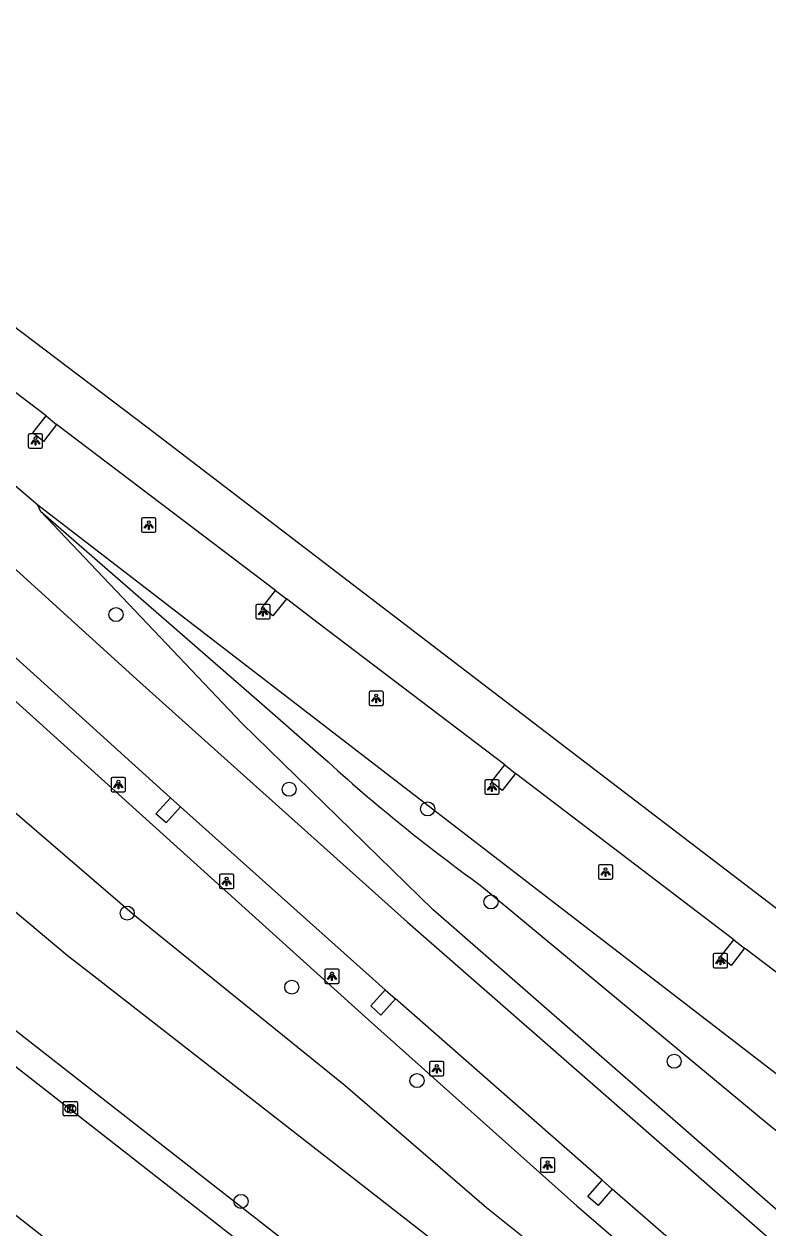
# Model space of a CAD drawing. Extents: x 157466 to 158888, y 383063 to 384677.
# Drawn here: x 158686.2 to 158738, y 383917.9 to 384001.6 of the extents above; entities that cross this region are included whole.
import ezdxf

# ---------------------------------------------------------------- set-up
doc = ezdxf.new("R2010")
doc.units = 0
for name, color, linetype in [('IMGEO_Berm_groen', 7, 'Continuous'), ('IMGEO_Boom', 7, 'Continuous'), ('IMGEO_Groenvoorziening', 7, 'Continuous'), ('IMGEO_Kolk', 7, 'Continuous'), ('IMGEO_Lichtpunt', 7, 'Continuous'), ('IMGEO_Rijbaan_lokaal_open', 7, 'Continuous'), ('IMGEO_Rijbaan_regionaal_gesloten', 7, 'Continuous')]:
    doc.layers.add(name, color=color, linetype=linetype)

msp = doc.modelspace()

# ---------------------------------------------------------------- linework, layer by layer
at = {"layer": 'IMGEO_Berm_groen'}
for points in [[(158592.611, 384040.389), (158603.062, 384030.855), (158618.866, 384015.449), (158635.636, 383999.852), (158649.831, 383987.309), (158652.615, 383984.75), (158679.212, 383960.296), (158710.199, 383932.348), (158724.684, 383919.418), (158740.159, 383906.053), (158760.166, 383889.359), (158776.714, 383875.229), (158792.553, 383860.857)], [(158564.348, 384032.052), (158585.348, 384010.678), (158589.846, 384006.513), (158595.875, 384001.543), (158606.237, 383993.699), (158616.579, 383985.612), (158635.376, 383970.915), (158654.191, 383956.204), (158678.1, 383937.509), (158694.724, 383924.511), (158711.994, 383911.008), (158717.008, 383907.087), (158725.26, 383900.681), (158756.19, 383876.531), (158756.88, 383876.013), (158756.965, 383875.793), (158757.55, 383874.435), (158757.869, 383872.031), (158759.488, 383870.539), (158762.98, 383874.478), (158764.514, 383873.194), (158785.996, 383854.136), (158797.607, 383845.775)], [(158687.181, 383968.159), (158645.703, 384003.646)], [(158687.372, 383967.73), (158687.181, 383968.159)], [(158851.178, 383841.957), (158827.197, 383860.786), (158757.791, 383913.745), (158703.439, 383955.63), (158687.181, 383968.159)], [(158803.078, 383861.626), (158801.346, 383864.109), (158799.43, 383866.26), (158797.208, 383868.573), (158795.15, 383870.564), (158793.425, 383872.101), (158741.588, 383916.477), (158714.679, 383940.009), (158701.387, 383952.981), (158687.372, 383967.73)], [(158687.372, 383967.73), (158702.583, 383954.487), (158706.698, 383950.914)], [(158718.045, 383941.66), (158738.186, 383924.925), (158751.782, 383914.377), (158762.813, 383904.622), (158779.506, 383891.614), (158797.789, 383874.658), (158800.889, 383871.978), (158806.992, 383867.33), (158816.65, 383860.455), (158822.055, 383856.403), (158845.271, 383836.873)]]:
    msp.add_lwpolyline(points, dxfattribs=at)
msp.add_arc((158789.544, 384040.913), 122.325, 227.37001, 234.23234, dxfattribs=at)
at = {"layer": 'IMGEO_Boom'}
for centre in [(158692.629, 383960.543), (158704.671, 383948.389), (158714.3, 383947.025), (158718.706, 383940.556), (158693.406, 383939.775), (158704.851, 383934.623), (158731.444, 383929.465), (158713.559, 383928.121), (158701.319, 383919.718)]:
    msp.add_circle(centre, 0.489, dxfattribs=at)
at = {"layer": 'IMGEO_Groenvoorziening'}
for points in [[(158793.682, 383859.501), (158793.062, 383859.948), (158789.551, 383858.63), (158744, 383894.134), (158691.084, 383935.378), (158689.228, 383936.825), (158643.377, 383975.29), (158640.762, 383977.484), (158616.14, 384000.246), (158599.479, 384016.092), (158578.485, 384037.134), (158575.646, 384040.554)], [(158761.47, 383884.391), (158755.991, 383888.55), (158732.407, 383908.033), (158718.395, 383919.269), (158708.554, 383927.752), (158693.909, 383939.604), (158683.242, 383948.763), (158672.183, 383957.059), (158661.632, 383965.549), (158649.669, 383976.374), (158646.976, 383978.974), (158641.318, 383984.436), (158625.573, 384000), (158618.774, 384007.282)]]:
    msp.add_lwpolyline(points, dxfattribs=at)
at = {"layer": 'IMGEO_Kolk'}
for p, q in [((158688.954, 383925.738), (158688.954, 383926.59)), ((158689.029, 383926.664), (158689.881, 383926.664)), ((158689.442, 383926.444), (158689.467, 383926.444)), ((158689.955, 383926.59), (158689.955, 383925.738)), ((158689.881, 383925.664), (158689.029, 383925.664)), ((158689.465, 383925.884), (158689.44, 383925.884))]:
    msp.add_line(p, q, dxfattribs=at)
for points in [[(158688.954, 383925.738), (158688.954, 383926.59)], [(158689.029, 383926.664), (158689.881, 383926.664)], [(158689.955, 383926.59), (158689.955, 383925.738)], [(158689.881, 383925.664), (158689.029, 383925.664)], [(158689.275, 383926.364), (158689.398, 383926.364), (158689.398, 383926.213), (158689.528, 383926.364), (158689.692, 383926.364), (158689.546, 383926.213), (158689.699, 383925.964), (158689.547, 383925.964), (158689.462, 383926.128), (158689.398, 383926.061), (158689.398, 383925.964), (158689.275, 383925.964), (158689.275, 383926.364)]]:
    msp.add_lwpolyline(points, dxfattribs=at)
for centre, start, end in [((158689.031, 383926.588), 91.55205, 178.44795), ((158689.031, 383926.588), 91.55205, 178.44795), ((158689.879, 383926.588), 1.55205, 88.44795), ((158689.879, 383926.588), 1.55205, 88.44795), ((158689.031, 383925.74), 181.55205, 268.44795), ((158689.031, 383925.74), 181.55205, 268.44795), ((158689.879, 383925.74), 271.55205, 358.44795), ((158689.879, 383925.74), 271.55205, 358.44795)]:
    msp.add_arc(centre, 0.0765, start, end, dxfattribs=at)
for centre, major_axis, ratio, start_param, end_param in [((158689.441, 383926.164), (-0.387, 0.002), 0.722429, 4.712389, 7.853982), ((158689.466, 383926.164), (-0.39, 0.002), 0.717154, 1.570796, 4.712389)]:
    msp.add_ellipse(centre, major_axis=major_axis, ratio=ratio, start_param=start_param, end_param=end_param, dxfattribs=at)
at = {"layer": 'IMGEO_Lichtpunt'}
for p, q in [((158686.53, 383973.029), (158686.53, 383972.222)), ((158686.53, 383973.029), (158686.53, 383972.222)), ((158687.432, 383973.124), (158686.624, 383973.124)), ((158687.432, 383973.124), (158686.624, 383973.124)), ((158687.526, 383972.222), (158687.526, 383973.029)), ((158687.526, 383972.222), (158687.526, 383973.029)), ((158686.624, 383972.128), (158687.432, 383972.128)), ((158686.624, 383972.128), (158687.432, 383972.128)), ((158694.407, 383967.178), (158694.407, 383966.371)), ((158694.407, 383967.178), (158694.407, 383966.371)), ((158695.309, 383967.273), (158694.501, 383967.273)), ((158695.309, 383967.273), (158694.501, 383967.273)), ((158695.403, 383966.371), (158695.403, 383967.178)), ((158695.403, 383966.371), (158695.403, 383967.178)), ((158694.501, 383966.277), (158695.309, 383966.277)), ((158694.501, 383966.277), (158695.309, 383966.277)), ((158702.349, 383961.152), (158702.349, 383960.345)), ((158702.349, 383961.152), (158702.349, 383960.345)), ((158703.251, 383961.247), (158702.443, 383961.247)), ((158703.251, 383961.247), (158702.443, 383961.247)), ((158703.345, 383960.345), (158703.345, 383961.152)), ((158703.345, 383960.345), (158703.345, 383961.152)), ((158702.443, 383960.251), (158703.251, 383960.251)), ((158702.443, 383960.251), (158703.251, 383960.251)), ((158710.225, 383955.113), (158710.225, 383954.306)), ((158710.225, 383955.113), (158710.225, 383954.306)), ((158711.127, 383955.208), (158710.319, 383955.208)), ((158711.127, 383955.208), (158710.319, 383955.208)), ((158711.221, 383954.306), (158711.221, 383955.113)), ((158711.221, 383954.306), (158711.221, 383955.113)), ((158710.319, 383954.212), (158711.127, 383954.212)), ((158710.319, 383954.212), (158711.127, 383954.212)), ((158692.293, 383949.122), (158692.293, 383948.315)), ((158692.293, 383949.122), (158692.293, 383948.315)), ((158693.195, 383949.217), (158692.387, 383949.217)), ((158693.195, 383949.217), (158692.387, 383949.217)), ((158693.289, 383948.315), (158693.289, 383949.122)), ((158693.289, 383948.315), (158693.289, 383949.122)), ((158719.178, 383949.041), (158718.37, 383949.041)), ((158719.178, 383949.041), (158718.37, 383949.041)), ((158692.387, 383948.221), (158693.195, 383948.221)), ((158692.387, 383948.221), (158693.195, 383948.221)), ((158718.276, 383948.946), (158718.276, 383948.139)), ((158718.276, 383948.946), (158718.276, 383948.139)), ((158719.272, 383948.139), (158719.272, 383948.946)), ((158719.272, 383948.139), (158719.272, 383948.946)), ((158718.37, 383948.045), (158719.178, 383948.045)), ((158718.37, 383948.045), (158719.178, 383948.045)), ((158699.819, 383942.386), (158699.819, 383941.579)), ((158699.819, 383942.386), (158699.819, 383941.579)), ((158700.721, 383942.481), (158699.913, 383942.481)), ((158700.721, 383942.481), (158699.913, 383942.481)), ((158700.815, 383941.579), (158700.815, 383942.386)), ((158700.815, 383941.579), (158700.815, 383942.386)), ((158726.173, 383943.039), (158726.173, 383942.232)), ((158726.173, 383943.039), (158726.173, 383942.232)), ((158727.075, 383943.134), (158726.267, 383943.134)), ((158727.075, 383943.134), (158726.267, 383943.134)), ((158727.169, 383942.232), (158727.169, 383943.039)), ((158727.169, 383942.232), (158727.169, 383943.039)), ((158726.267, 383942.138), (158727.075, 383942.138)), ((158726.267, 383942.138), (158727.075, 383942.138)), ((158699.913, 383941.485), (158700.721, 383941.485)), ((158699.913, 383941.485), (158700.721, 383941.485)), ((158734.161, 383936.873), (158734.161, 383936.066)), ((158734.161, 383936.873), (158734.161, 383936.066)), ((158735.063, 383936.968), (158734.255, 383936.968)), ((158735.063, 383936.968), (158734.255, 383936.968)), ((158735.157, 383936.066), (158735.157, 383936.873)), ((158735.157, 383936.066), (158735.157, 383936.873)), ((158707.145, 383935.783), (158707.145, 383934.976)), ((158707.145, 383935.783), (158707.145, 383934.976)), ((158708.047, 383935.878), (158707.239, 383935.878)), ((158708.047, 383935.878), (158707.239, 383935.878)), ((158708.141, 383934.976), (158708.141, 383935.783)), ((158708.141, 383934.976), (158708.141, 383935.783)), ((158734.255, 383935.972), (158735.063, 383935.972)), ((158734.255, 383935.972), (158735.063, 383935.972)), ((158707.239, 383934.882), (158708.047, 383934.882)), ((158707.239, 383934.882), (158708.047, 383934.882)), ((158714.435, 383929.353), (158714.435, 383928.546)), ((158714.435, 383929.353), (158714.435, 383928.546)), ((158715.337, 383929.448), (158714.529, 383929.448)), ((158715.337, 383929.448), (158714.529, 383929.448)), ((158715.431, 383928.546), (158715.431, 383929.353)), ((158715.431, 383928.546), (158715.431, 383929.353)), ((158714.529, 383928.452), (158715.337, 383928.452)), ((158714.529, 383928.452), (158715.337, 383928.452)), ((158722.146, 383922.644), (158722.146, 383921.837)), ((158722.146, 383922.644), (158722.146, 383921.837)), ((158723.048, 383922.739), (158722.24, 383922.739)), ((158723.048, 383922.739), (158722.24, 383922.739)), ((158723.142, 383921.837), (158723.142, 383922.644)), ((158723.142, 383921.837), (158723.142, 383922.644)), ((158722.24, 383921.743), (158723.048, 383921.743)), ((158722.24, 383921.743), (158723.048, 383921.743))]:
    msp.add_line(p, q, dxfattribs=at)
for points in [[(158686.904, 383972.693), (158686.943, 383972.665), (158686.755, 383972.403), (158686.717, 383972.43), (158686.904, 383972.693)], [(158687.006, 383972.645), (158687.053, 383972.645), (158687.053, 383972.323), (158687.006, 383972.323), (158687.006, 383972.645)], [(158687.116, 383972.665), (158687.154, 383972.692), (158687.341, 383972.43), (158687.302, 383972.402), (158687.116, 383972.665)], [(158694.781, 383966.842), (158694.82, 383966.814), (158694.632, 383966.552), (158694.594, 383966.579), (158694.781, 383966.842)], [(158694.883, 383966.794), (158694.93, 383966.794), (158694.93, 383966.472), (158694.883, 383966.472), (158694.883, 383966.794)], [(158694.993, 383966.814), (158695.031, 383966.841), (158695.218, 383966.579), (158695.179, 383966.551), (158694.993, 383966.814)], [(158702.723, 383960.816), (158702.762, 383960.788), (158702.574, 383960.526), (158702.536, 383960.553), (158702.723, 383960.816)], [(158702.825, 383960.768), (158702.872, 383960.768), (158702.872, 383960.446), (158702.825, 383960.446), (158702.825, 383960.768)], [(158702.935, 383960.788), (158702.973, 383960.815), (158703.16, 383960.553), (158703.121, 383960.525), (158702.935, 383960.788)], [(158710.599, 383954.777), (158710.638, 383954.749), (158710.45, 383954.487), (158710.412, 383954.514), (158710.599, 383954.777)], [(158710.701, 383954.729), (158710.748, 383954.729), (158710.748, 383954.407), (158710.701, 383954.407), (158710.701, 383954.729)], [(158710.811, 383954.749), (158710.849, 383954.776), (158711.036, 383954.514), (158710.997, 383954.486), (158710.811, 383954.749)], [(158692.667, 383948.786), (158692.706, 383948.758), (158692.518, 383948.496), (158692.48, 383948.523), (158692.667, 383948.786)], [(158692.769, 383948.738), (158692.816, 383948.738), (158692.816, 383948.416), (158692.769, 383948.416), (158692.769, 383948.738)], [(158692.879, 383948.758), (158692.917, 383948.785), (158693.104, 383948.523), (158693.065, 383948.495), (158692.879, 383948.758)], [(158718.65, 383948.61), (158718.689, 383948.582), (158718.501, 383948.32), (158718.463, 383948.347), (158718.65, 383948.61)], [(158718.752, 383948.562), (158718.799, 383948.562), (158718.799, 383948.24), (158718.752, 383948.24), (158718.752, 383948.562)], [(158718.862, 383948.582), (158718.9, 383948.609), (158719.087, 383948.347), (158719.048, 383948.319), (158718.862, 383948.582)], [(158726.547, 383942.703), (158726.586, 383942.675), (158726.398, 383942.413), (158726.36, 383942.44), (158726.547, 383942.703)], [(158726.649, 383942.655), (158726.696, 383942.655), (158726.696, 383942.333), (158726.649, 383942.333), (158726.649, 383942.655)], [(158726.759, 383942.675), (158726.797, 383942.702), (158726.984, 383942.44), (158726.945, 383942.412), (158726.759, 383942.675)], [(158700.193, 383942.05), (158700.232, 383942.022), (158700.044, 383941.76), (158700.006, 383941.787), (158700.193, 383942.05)], [(158700.295, 383942.002), (158700.342, 383942.002), (158700.342, 383941.68), (158700.295, 383941.68), (158700.295, 383942.002)], [(158700.405, 383942.022), (158700.443, 383942.049), (158700.63, 383941.787), (158700.591, 383941.759), (158700.405, 383942.022)], [(158734.535, 383936.537), (158734.574, 383936.509), (158734.386, 383936.247), (158734.348, 383936.274), (158734.535, 383936.537)], [(158734.637, 383936.489), (158734.684, 383936.489), (158734.684, 383936.167), (158734.637, 383936.167), (158734.637, 383936.489)], [(158734.747, 383936.509), (158734.785, 383936.536), (158734.972, 383936.274), (158734.933, 383936.246), (158734.747, 383936.509)], [(158707.519, 383935.447), (158707.558, 383935.419), (158707.37, 383935.157), (158707.332, 383935.184), (158707.519, 383935.447)], [(158707.621, 383935.399), (158707.668, 383935.399), (158707.668, 383935.077), (158707.621, 383935.077), (158707.621, 383935.399)], [(158707.731, 383935.419), (158707.769, 383935.446), (158707.956, 383935.184), (158707.917, 383935.156), (158707.731, 383935.419)], [(158714.809, 383929.017), (158714.848, 383928.989), (158714.66, 383928.727), (158714.622, 383928.754), (158714.809, 383929.017)], [(158714.911, 383928.969), (158714.958, 383928.969), (158714.958, 383928.647), (158714.911, 383928.647), (158714.911, 383928.969)], [(158715.021, 383928.989), (158715.059, 383929.016), (158715.246, 383928.754), (158715.207, 383928.726), (158715.021, 383928.989)], [(158722.52, 383922.308), (158722.559, 383922.28), (158722.371, 383922.018), (158722.333, 383922.045), (158722.52, 383922.308)], [(158722.622, 383922.26), (158722.669, 383922.26), (158722.669, 383921.938), (158722.622, 383921.938), (158722.622, 383922.26)], [(158722.732, 383922.28), (158722.77, 383922.307), (158722.957, 383922.045), (158722.918, 383922.017), (158722.732, 383922.28)]]:
    msp.add_lwpolyline(points, dxfattribs=at)
for centre in [(158687.029, 383972.827), (158694.906, 383966.976), (158702.848, 383960.95), (158710.724, 383954.911), (158692.792, 383948.92), (158718.775, 383948.744), (158726.672, 383942.837), (158700.318, 383942.184), (158734.66, 383936.671), (158707.644, 383935.581), (158714.934, 383929.151), (158722.645, 383922.442)]:
    msp.add_circle(centre, 0.0994, dxfattribs=at)
for centre, start, end in [((158686.624, 383973.029), 90, 180), ((158686.624, 383973.029), 90, 180), ((158687.432, 383973.029), 0, 90), ((158687.432, 383973.029), 0, 90), ((158686.624, 383972.222), 180, 270), ((158686.624, 383972.222), 180, 270), ((158687.432, 383972.222), 270, 0), ((158687.432, 383972.222), 270, 360), ((158694.501, 383967.178), 90, 180), ((158694.501, 383967.178), 90, 180), ((158695.309, 383967.178), 0, 90), ((158695.309, 383967.178), 0, 90), ((158694.501, 383966.371), 180, 270), ((158694.501, 383966.371), 180, 270), ((158695.309, 383966.371), 270, 0), ((158695.309, 383966.371), 270, 360), ((158702.443, 383961.152), 90, 180), ((158702.443, 383961.152), 90, 180), ((158703.251, 383961.152), 0, 90), ((158703.251, 383961.152), 0, 90), ((158702.443, 383960.345), 180, 270), ((158702.443, 383960.345), 180, 270), ((158703.251, 383960.345), 270, 0), ((158703.251, 383960.345), 270, 360), ((158710.319, 383955.113), 90, 180), ((158710.319, 383955.113), 90, 180), ((158711.127, 383955.113), 0, 90), ((158711.127, 383955.113), 0, 90), ((158710.319, 383954.306), 180, 270), ((158710.319, 383954.306), 180, 270), ((158711.127, 383954.306), 270, 0), ((158711.127, 383954.306), 270, 360), ((158692.387, 383949.122), 90, 180), ((158692.387, 383949.122), 90, 180), ((158693.195, 383949.122), 0, 90), ((158693.195, 383949.122), 0, 90), ((158718.37, 383948.946), 90, 180), ((158718.37, 383948.946), 90, 180), ((158719.178, 383948.946), 0, 90), ((158719.178, 383948.946), 0, 90), ((158692.387, 383948.315), 180, 270), ((158692.387, 383948.315), 180, 270), ((158693.195, 383948.315), 270, 0), ((158693.195, 383948.315), 270, 360), ((158718.37, 383948.139), 180, 270), ((158718.37, 383948.139), 180, 270), ((158719.178, 383948.139), 270, 0), ((158719.178, 383948.139), 270, 360), ((158699.913, 383942.386), 90, 180), ((158699.913, 383942.386), 90, 180), ((158700.721, 383942.386), 0, 90), ((158700.721, 383942.386), 0, 90), ((158726.267, 383943.039), 90, 180), ((158726.267, 383943.039), 90, 180), ((158727.075, 383943.039), 0, 90), ((158727.075, 383943.039), 0, 90), ((158699.913, 383941.579), 180, 270), ((158699.913, 383941.579), 180, 270), ((158700.721, 383941.579), 270, 0), ((158700.721, 383941.579), 270, 360), ((158726.267, 383942.232), 180, 270), ((158726.267, 383942.232), 180, 270), ((158727.075, 383942.232), 270, 0), ((158727.075, 383942.232), 270, 360), ((158734.255, 383936.873), 90, 180), ((158734.255, 383936.873), 90, 180), ((158735.063, 383936.873), 0, 90), ((158735.063, 383936.873), 0, 90), ((158707.239, 383935.783), 90, 180), ((158707.239, 383935.783), 90, 180), ((158708.047, 383935.783), 0, 90), ((158708.047, 383935.783), 0, 90), ((158734.255, 383936.066), 180, 270), ((158734.255, 383936.066), 180, 270), ((158735.063, 383936.066), 270, 0), ((158735.063, 383936.066), 270, 360), ((158707.239, 383934.976), 180, 270), ((158707.239, 383934.976), 180, 270), ((158708.047, 383934.976), 270, 0), ((158708.047, 383934.976), 270, 360), ((158714.529, 383929.353), 90, 180), ((158714.529, 383929.353), 90, 180), ((158715.337, 383929.353), 0, 90), ((158715.337, 383929.353), 0, 90), ((158714.529, 383928.546), 180, 270), ((158714.529, 383928.546), 180, 270), ((158715.337, 383928.546), 270, 0), ((158715.337, 383928.546), 270, 360), ((158722.24, 383922.644), 90, 180), ((158722.24, 383922.644), 90, 180), ((158723.048, 383922.644), 0, 90), ((158723.048, 383922.644), 0, 90), ((158722.24, 383921.837), 180, 270), ((158722.24, 383921.837), 180, 270), ((158723.048, 383921.837), 270, 0), ((158723.048, 383921.837), 270, 360)]:
    msp.add_arc(centre, 0.0946, start, end, dxfattribs=at)
at = {"layer": 'IMGEO_Rijbaan_lokaal_open'}
for points in [[(158710.762, 383909.432), (158636.085, 383967.822), (158605.005, 383992.123), (158594.603, 384000), (158588.574, 384004.97)], [(158688.492, 383973.779), (158687.587, 383972.595), (158686.843, 383973.186), (158687.777, 383974.364)], [(158704.478, 383961.638), (158703.536, 383960.451), (158702.792, 383961.041), (158703.727, 383962.22)], [(158720.404, 383949.492), (158719.477, 383948.311), (158718.733, 383948.902), (158719.667, 383950.08)], [(158697.114, 383947.172), (158696.113, 383946.053), (158695.409, 383946.691), (158696.419, 383947.805)], [(158690.824, 383914.687), (158682.8, 383920.954), (158664.255, 383935.56), (158656.293, 383941.774), (158650.573, 383946.223), (158650.391, 383946.366)], [(158736.346, 383937.332), (158735.413, 383936.136), (158734.668, 383936.726), (158735.603, 383937.905)], [(158712.054, 383933.814), (158711.045, 383932.684), (158710.342, 383933.323), (158711.354, 383934.436)], [(158727.135, 383920.572), (158726.151, 383919.436), (158725.436, 383920.062), (158726.427, 383921.194)]]:
    msp.add_lwpolyline(points, dxfattribs=at)
at = {"layer": 'IMGEO_Rijbaan_regionaal_gesloten'}
for points in [[(158596.641, 384048.238), (158664.84, 383996.262), (158694.763, 383973.599), (158726.719, 383949.16), (158748.405, 383932.576), (158815.5, 383881.483), (158866.497, 383842.464)], [(158644.747, 384001.657), (158660.186, 383987.22), (158683.896, 383965.249), (158694.044, 383956.043), (158699.712, 383950.963), (158712.892, 383939.149), (158739.8, 383915.618), (158789.269, 383873.267)], [(158687.777, 383974.364), (158672.564, 383985.934)], [(158687.777, 383974.364), (158688.492, 383973.779)], [(158703.727, 383962.22), (158688.492, 383973.779)], [(158703.727, 383962.22), (158704.478, 383961.638)], [(158719.667, 383950.08), (158706.684, 383959.959), (158704.478, 383961.638)], [(158696.419, 383947.805), (158690.562, 383953.097), (158682.256, 383960.602)], [(158719.667, 383950.08), (158720.404, 383949.492)], [(158735.603, 383937.905), (158720.404, 383949.492)], [(158696.419, 383947.805), (158697.114, 383947.172)], [(158711.354, 383934.436), (158697.114, 383947.172)], [(158735.603, 383937.905), (158736.346, 383937.332)], [(158749.959, 383926.982), (158736.346, 383937.332)], [(158711.354, 383934.436), (158712.054, 383933.814)], [(158726.427, 383921.194), (158712.054, 383933.814)], [(158726.427, 383921.194), (158727.135, 383920.572)], [(158741.538, 383908.049), (158727.135, 383920.572)]]:
    msp.add_lwpolyline(points, dxfattribs=at)

doc.saveas('drawing.dxf')
